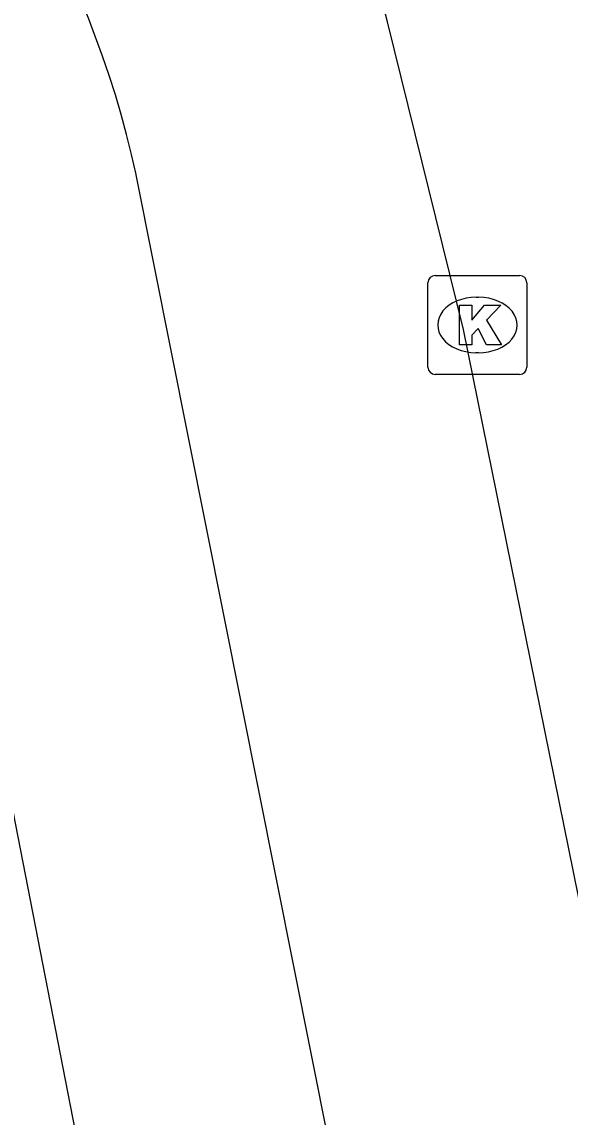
# Model space of a CAD drawing. Extents: x 160557 to 161245, y 385330 to 386505.
# Drawn here: x 161043.74 to 161049.28, y 386433.97 to 386445.03 of the extents above; entities that cross this region are included whole.
import ezdxf

# ---------------------------------------------------------------- set-up
doc = ezdxf.new("R2010")
doc.units = 0
for name, color, linetype in [('IMGEO_Fietspad_gesloten', 7, 'Continuous'), ('IMGEO_Kolk', 7, 'Continuous'), ('IMGEO_Voetpad_open', 7, 'Continuous')]:
    doc.layers.add(name, color=color, linetype=linetype)

msp = doc.modelspace()

# ---------------------------------------------------------------- linework, layer by layer
at = {"layer": 'IMGEO_Fietspad_gesloten'}
for points in [[(161049.75, 386434.285), (161048.201, 386441.919), (161047.433, 386445.026)], [(161077.526, 386327.456), (161070.293, 386345.132), (161062.895, 386363.243), (161062.156, 386365.13), (161061.489, 386367.043), (161055.778, 386384.113), (161055.496, 386385.09), (161054.016, 386391.936), (161053.244, 386395.895), (161051.479, 386405.774), (161048.936, 386422.601), (161048.635, 386424.601), (161048.264, 386426.578), (161044.894, 386443.483)]]:
    msp.add_lwpolyline(points, dxfattribs=at)
for centre, radius, start, end in [((161035.309, 386441.416), 9.805, 12.1721, 87.6853), ((161040.075, 386443.272), 7.564, 13.4048, 36.5697)]:
    msp.add_arc(centre, radius, start, end, dxfattribs=at)
at = {"layer": 'IMGEO_Kolk'}
for p, q in [((161047.917, 386442.465), (161048.769, 386442.465)), ((161047.842, 386441.539), (161047.842, 386442.391)), ((161048.843, 386442.391), (161048.843, 386441.539)), ((161048.33, 386442.245), (161048.355, 386442.245)), ((161048.353, 386441.685), (161048.328, 386441.685)), ((161048.769, 386441.465), (161047.917, 386441.465))]:
    msp.add_line(p, q, dxfattribs=at)
for points in [[(161047.917, 386442.465), (161048.769, 386442.465)], [(161047.842, 386441.539), (161047.842, 386442.391)], [(161048.843, 386442.391), (161048.843, 386441.539)], [(161048.163, 386442.165), (161048.286, 386442.165), (161048.286, 386442.014), (161048.416, 386442.165), (161048.58, 386442.165), (161048.434, 386442.014), (161048.587, 386441.765), (161048.435, 386441.765), (161048.35, 386441.929), (161048.286, 386441.862), (161048.286, 386441.765), (161048.163, 386441.765), (161048.163, 386442.165)], [(161048.769, 386441.465), (161047.917, 386441.465)]]:
    msp.add_lwpolyline(points, dxfattribs=at)
for centre, start, end in [((161047.919, 386442.389), 91.552, 178.448), ((161047.919, 386442.389), 91.552, 178.448), ((161048.767, 386442.389), 1.552, 88.448), ((161048.767, 386442.389), 1.552, 88.448), ((161047.919, 386441.541), 181.552, 268.448), ((161047.919, 386441.541), 181.552, 268.448), ((161048.767, 386441.541), 271.552, 358.448), ((161048.767, 386441.541), 271.552, 358.448)]:
    msp.add_arc(centre, 0.0765, start, end, dxfattribs=at)
for centre, major_axis, ratio, start_param, end_param in [((161048.329, 386441.965), (-0.387, 0.002), 0.722429, 4.712389, 7.853982), ((161048.354, 386441.965), (-0.39, 0.002), 0.717154, 1.570796, 4.712389)]:
    msp.add_ellipse(centre, major_axis=major_axis, ratio=ratio, start_param=start_param, end_param=end_param, dxfattribs=at)
at = {"layer": 'IMGEO_Voetpad_open'}
msp.add_lwpolyline([(161043.112, 386443.545), (161042.412, 386443.381), (161044.932, 386430.471), (161046.292, 386423.5), (161047.039, 386418.608)], dxfattribs=at)

doc.saveas('drawing.dxf')
